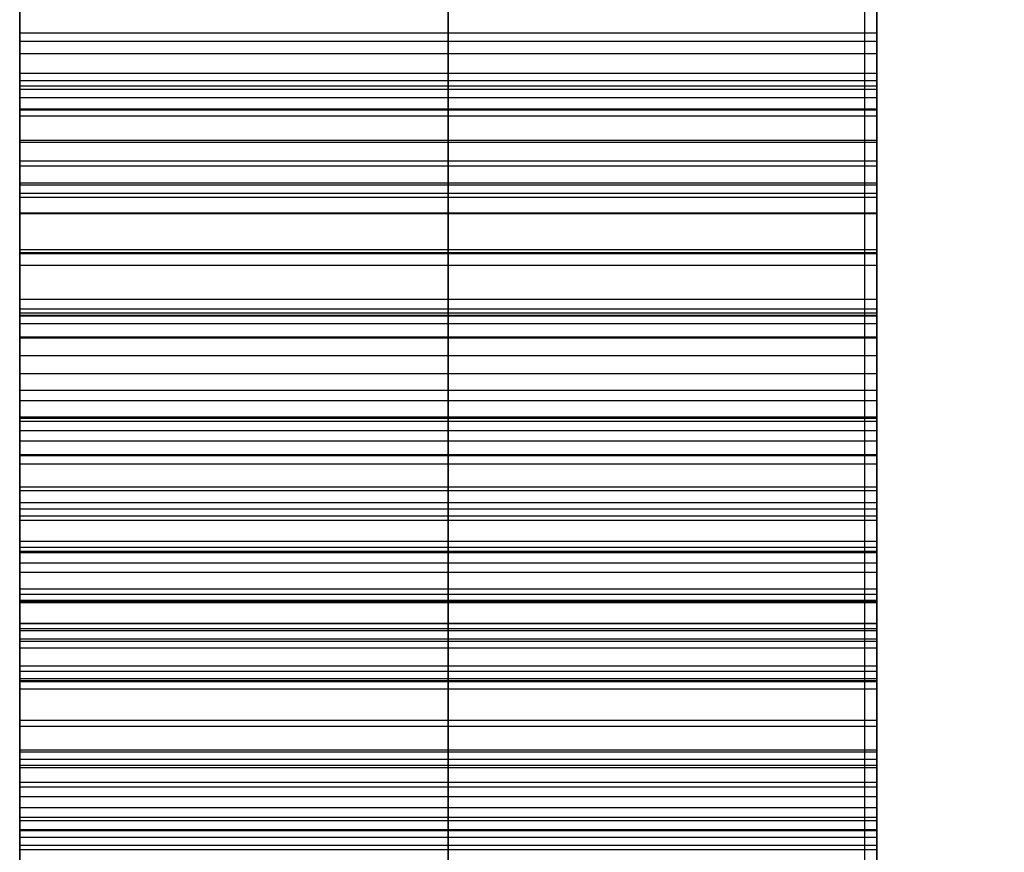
# Model space of a CAD drawing. Header units: millimetres. Extents: x -105 to 152, y -114 to 65.
# Tile 265 of 301: x 104.076 to 104.65, y -41.61 to -41.125. Entities that reach past the tile are written whole.
import ezdxf

# ---------------------------------------------------------------- set-up
doc = ezdxf.new("R2010")
doc.units = ezdxf.units.MM
doc.layers.add('Layer 01', color=7, linetype='Continuous', true_color=0x000000)

# ---------------------------------------------------------------- blocks, each defined once
blk = doc.blocks.new('Block 02')
at = {"layer": 'Layer 01'}
blk.add_line((104.57604, -44.66098, -25.34882), (104.57604, -28.86328, -25.34882), dxfattribs=at)
at = {"layer": 'Layer 01', "extrusion": (-1, 1.67332e-29, 9.6609e-30)}
blk.add_arc((0, 0, -104.57604), 56, 304.865756, 355.134244, dxfattribs=at)
at = {"layer": 'Layer 01', "extrusion": (-1, -3.07741e-15, 4.41699e-15)}
blk.add_arc((0, 0, -104.57604), 56, 37.471872, 55.134244, dxfattribs=at)
at = {"layer": 'Layer 01', "extrusion": (-1, 3.09204e-29, 9.24197e-30)}
for start, end in [(304.865756, 355.134244), (37.471872, 55.134244)]:
    blk.add_arc((0, 0, -104.57604), 56, start, end, dxfattribs=at)
at = {"layer": 'Layer 01'}
for points in [[(104.57604, -55.79819, -4.75), (104.57604, -46.9588, -4.75), (104.57604, -38.11941, -4.75)], [(104.56894, -40.07159, 4.63104), (104.56894, -47.93489, 4.63104), (104.56894, -55.79819, 4.63104)], [(104.57604, -40.0858, 33.37068), (104.57604, -42.60776, 33.37068), (104.57604, -45.12972, 33.37068)], [(104.07604, -41.13234, -33.13273), (104.32604, -41.13234, -33.13273), (104.57604, -41.13234, -33.13273)], [(104.07604, -41.1372, -32.93525), (104.32604, -41.1372, -32.93525), (104.57604, -41.1372, -32.93525)], [(104.07604, -41.1444, -29.14981), (104.32604, -41.1444, -29.14981), (104.57604, -41.1444, -29.14981)], [(104.07604, -41.15594, -28.88609), (104.32604, -41.15594, -28.88609), (104.57604, -41.15594, -28.88609)], [(104.07604, -41.1602, -29.17898), (104.32604, -41.1602, -29.17898), (104.57604, -41.1602, -29.17898)], [(104.07604, -41.16324, -30.54313), (104.32604, -41.16324, -30.54313), (104.57604, -41.16324, -30.54313)], [(104.07604, -41.16515, -32.94558), (104.32604, -41.16515, -32.94558), (104.57604, -41.16515, -32.94558)], [(104.07604, -41.17001, -31.85548), (104.32604, -41.17001, -31.85548), (104.57604, -41.17001, -31.85548)], [(104.07604, -41.1767, -33.11815), (104.32604, -41.1767, -33.11815), (104.57604, -41.1767, -33.11815)], [(104.07604, -41.17721, -30.3262), (104.32604, -41.17721, -30.3262), (104.57604, -41.17721, -30.3262)], [(104.07604, -41.18086, -29.20632), (104.32604, -41.18086, -29.20632), (104.57604, -41.18086, -29.20632)], [(104.07604, -41.19493, -32.94923), (104.32604, -41.19493, -32.94923), (104.57604, -41.19493, -32.94923)], [(104.07604, -41.19614, -31.49819), (104.32604, -41.19614, -31.49819), (104.57604, -41.19614, -31.49819)], [(104.07604, -41.20699, -29.23306), (104.32604, -41.20699, -29.23306), (104.57604, -41.20699, -29.23306)], [(104.07604, -41.21002, -28.88792), (104.32604, -41.21002, -28.88792), (104.57604, -41.21002, -28.88792)], [(104.07604, -41.21984, -33.09931), (104.32604, -41.21984, -33.09931), (104.57604, -41.21984, -33.09931)], [(104.07604, -41.22106, -31.91077), (104.32604, -41.22106, -31.91077), (104.57604, -41.22106, -31.91077)], [(104.07604, -41.22592, -32.94619), (104.32604, -41.22592, -32.94619), (104.57604, -41.22592, -32.94619)], [(104.07604, -41.22825, -30.53766), (104.32604, -41.22825, -30.53766), (104.57604, -41.22825, -30.53766)], [(104.07604, -41.23737, -30.33714), (104.32604, -41.23737, -30.33714), (104.57604, -41.23737, -30.33714)], [(104.57604, -41.23798, -29.25797), (104.32604, -41.23798, -29.25797), (104.07604, -41.23798, -29.25797)], [(104.07604, -41.25873, -32.93343), (104.32604, -41.25873, -32.93343), (104.57604, -41.25873, -32.93343)], [(104.07604, -41.26046, -29.27134), (104.32604, -41.26046, -29.27134), (104.57604, -41.26046, -29.27134)], [(104.07604, -41.26107, -28.89703), (104.32604, -41.26107, -28.89703), (104.57604, -41.26107, -28.89703)], [(104.07604, -41.26116, -33.07501), (104.32604, -41.26116, -33.07501), (104.57604, -41.26116, -33.07501)], [(104.07604, -41.26784, -31.96425), (104.32604, -41.26784, -31.96425), (104.57604, -41.26784, -31.96425)], [(104.07604, -41.2878, -29.28288), (104.32604, -41.2878, -29.28288), (104.57604, -41.2878, -29.28288)], [(104.07604, -41.29336, -32.90973), (104.32604, -41.29336, -32.90973), (104.57604, -41.29336, -32.90973)], [(104.07604, -41.2957, -30.5249), (104.32604, -41.2957, -30.5249), (104.57604, -41.2957, -30.5249)], [(104.07604, -41.29701, -31.61668), (104.32604, -41.29701, -31.61668), (104.57604, -41.29701, -31.61668)], [(104.07604, -41.29752, -30.34261), (104.32604, -41.29752, -30.34261), (104.57604, -41.29752, -30.34261)], [(104.07604, -41.30187, -33.04706), (104.32604, -41.30187, -33.04706), (104.57604, -41.30187, -33.04706)], [(104.07604, -41.30977, -32.01589), (104.32604, -41.30977, -32.01589), (104.57604, -41.30977, -32.01589)], [(104.07604, -41.31029, -28.91162), (104.32604, -41.31029, -28.91162), (104.57604, -41.31029, -28.91162)], [(104.07604, -41.32062, -29.29261), (104.32604, -41.32062, -29.29261), (104.57604, -41.32062, -29.29261)], [(104.07604, -41.33104, -32.8751), (104.32604, -41.33104, -32.8751), (104.57604, -41.33104, -32.8751)], [(104.07604, -41.34076, -33.01364), (104.32604, -41.34076, -33.01364), (104.57604, -41.34076, -33.01364)], [(104.07604, -41.34684, -32.06572), (104.32604, -41.34684, -32.06572), (104.57604, -41.34684, -32.06572)], [(104.07604, -41.35647, -28.93288), (104.32604, -41.35647, -28.93288), (104.57604, -41.35647, -28.93288)], [(104.07604, -41.35707, -30.342), (104.32604, -41.35707, -30.342), (104.57604, -41.35707, -30.342)], [(104.07604, -41.3589, -29.3005), (104.32604, -41.3589, -29.3005), (104.57604, -41.3589, -29.3005)], [(104.07604, -41.36437, -30.50484), (104.32604, -41.36437, -30.50484), (104.57604, -41.36437, -30.50484)], [(104.57604, -41.37053, -32.82892), (104.32604, -41.37053, -32.82892), (104.07604, -41.37053, -32.82892)], [(104.07604, -41.37843, -32.97596), (104.32604, -41.37843, -32.97596), (104.57604, -41.37843, -32.97596)], [(104.07604, -41.37904, -32.11433), (104.32604, -41.37904, -32.11433), (104.57604, -41.37904, -32.11433)], [(104.07604, -41.3839, -31.73517), (104.32604, -41.3839, -31.73517), (104.57604, -41.3839, -31.73517)], [(104.07604, -41.39718, -29.30172), (104.32604, -41.39718, -29.30172), (104.57604, -41.39718, -29.30172)], [(104.57604, -41.39961, -28.96023), (104.32604, -41.39961, -28.96023), (104.07604, -41.39961, -28.96023)], [(104.07604, -41.40639, -32.16051), (104.32604, -41.40639, -32.16051), (104.57604, -41.40639, -32.16051)], [(104.07604, -41.41003, -32.7724), (104.32604, -41.41003, -32.7724), (104.57604, -41.41003, -32.7724)], [(104.57604, -41.41428, -32.93343), (104.32604, -41.41428, -32.93343), (104.07604, -41.41428, -32.93343)], [(104.07604, -41.41662, -30.33288), (104.32604, -41.41662, -30.33288), (104.57604, -41.41662, -30.33288)], [(104.07604, -41.42887, -32.20487), (104.32604, -41.42887, -32.20487), (104.57604, -41.42887, -32.20487)], [(104.07604, -41.43242, -29.29261), (104.32604, -41.43242, -29.29261), (104.57604, -41.43242, -29.29261)], [(104.07604, -41.43485, -28.99), (104.32604, -41.43485, -28.99), (104.57604, -41.43485, -28.99)], [(104.07604, -41.43546, -30.47811), (104.32604, -41.43546, -30.47811), (104.57604, -41.43546, -30.47811)], [(104.07604, -41.44163, -32.71225), (104.32604, -41.44163, -32.71225), (104.57604, -41.44163, -32.71225)], [(104.07604, -41.4471, -32.24801), (104.32604, -41.4471, -32.24801), (104.57604, -41.4471, -32.24801)], [(104.07604, -41.45682, -31.85365), (104.32604, -41.45682, -31.85365), (104.57604, -41.45682, -31.85365)], [(104.07604, -41.45986, -32.28872), (104.32604, -41.45986, -32.28872), (104.57604, -41.45986, -32.28872)], [(104.07604, -41.46341, -29.27316), (104.32604, -41.46341, -29.27316), (104.57604, -41.46341, -29.27316)], [(104.07604, -41.46402, -29.02464), (104.32604, -41.46402, -29.02464), (104.57604, -41.46402, -29.02464)], [(104.07604, -41.46472, -32.64966), (104.32604, -41.46472, -32.64966), (104.57604, -41.46472, -32.64966)], [(104.07604, -41.47678, -30.31405), (104.32604, -41.47678, -30.31405), (104.57604, -41.47678, -30.31405)], [(104.07604, -41.47687, -32.36711), (104.32604, -41.47687, -32.36711), (104.57604, -41.47687, -32.36711)], [(104.07604, -41.47991, -32.58343), (104.32604, -41.47991, -32.58343), (104.57604, -41.47991, -32.58343)], [(104.07604, -41.48112, -32.83864), (104.32604, -41.48112, -32.83864), (104.57604, -41.48112, -32.83864)], [(104.07604, -41.48589, -29.06292), (104.32604, -41.48589, -29.06292), (104.57604, -41.48589, -29.06292)], [(104.07604, -41.48599, -32.44246), (104.32604, -41.48599, -32.44246), (104.57604, -41.48599, -32.44246)], [(104.07604, -41.4872, -32.51477), (104.32604, -41.4872, -32.51477), (104.57604, -41.4872, -32.51477)], [(104.57604, -41.49136, -29.24278), (104.32604, -41.49136, -29.24278), (104.07604, -41.49136, -29.24278)], [(104.07604, -41.50169, -29.10606), (104.32604, -41.50169, -29.10606), (104.57604, -41.50169, -29.10606)], [(104.07604, -41.50473, -29.21665), (104.32604, -41.50473, -29.21665), (104.57604, -41.50473, -29.21665)], [(104.07604, -41.50898, -30.44408), (104.32604, -41.50898, -30.44408), (104.57604, -41.50898, -30.44408)], [(104.07604, -41.5102, -29.14799), (104.32604, -41.5102, -29.14799), (104.57604, -41.5102, -29.14799)], [(104.07604, -41.51081, -29.18505), (104.32604, -41.51081, -29.18505), (104.57604, -41.51081, -29.18505)], [(104.07604, -41.51515, -31.97214), (104.32604, -41.51515, -31.97214), (104.57604, -41.51515, -31.97214)], [(104.07604, -41.53338, -32.74142), (104.32604, -41.53338, -32.74142), (104.57604, -41.53338, -32.74142)], [(104.07604, -41.53693, -30.28549), (104.32604, -41.53693, -30.28549), (104.57604, -41.53693, -30.28549)], [(104.07604, -41.55059, -28.03675), (104.32604, -41.55059, -28.03675), (104.57604, -41.55059, -28.03675)], [(104.07604, -41.55181, -27.96019), (104.32604, -41.55181, -27.96019), (104.57604, -41.55181, -27.96019)], [(104.07604, -41.55606, -28.11574), (104.32604, -41.55606, -28.11574), (104.57604, -41.55606, -28.11574)], [(104.07604, -41.55951, -32.09003), (104.32604, -41.55951, -32.09003), (104.57604, -41.55951, -32.09003)], [(104.07604, -41.56092, -27.88545), (104.32604, -41.56092, -27.88545), (104.57604, -41.56092, -27.88545)], [(104.07604, -41.56943, -28.19656), (104.32604, -41.56943, -28.19656), (104.57604, -41.56943, -28.19656)], [(104.07604, -41.57227, -32.64055), (104.32604, -41.57227, -32.64055), (104.57604, -41.57227, -32.64055)], [(104.07604, -41.57793, -27.81314), (104.32604, -41.57793, -27.81314), (104.57604, -41.57793, -27.81314)], [(104.07604, -41.58433, -30.40276), (104.32604, -41.58433, -30.40276), (104.57604, -41.58433, -30.40276)], [(104.07604, -41.58989, -32.20609), (104.32604, -41.58989, -32.20609), (104.57604, -41.58989, -32.20609)], [(104.07604, -41.59191, -28.27798), (104.32604, -41.59191, -28.27798), (104.57604, -41.59191, -28.27798)], [(104.07604, -41.59709, -30.24599), (104.32604, -41.59709, -30.24599), (104.57604, -41.59709, -30.24599)], [(104.07604, -41.59779, -32.53664), (104.32604, -41.59779, -32.53664), (104.57604, -41.59779, -32.53664)], [(104.07604, -41.60163, -27.74326), (104.32604, -41.60163, -27.74326), (104.57604, -41.60163, -27.74326)], [(104.07604, -41.6063, -32.31971), (104.32604, -41.6063, -32.31971), (104.57604, -41.6063, -32.31971)], [(104.07604, -41.60873, -32.4297), (104.32604, -41.60873, -32.4297), (104.57604, -41.60873, -32.4297)]]:
    blk.add_open_spline(points, degree=2, dxfattribs=at)
blk.add_rational_spline([(104.57604, -40.0858, 33.37068), (104.57604, -40.62332, 33.10191), (104.67889, -41.11992, 32.85361), (104.86894, -41.50001, 32.66357)], [1, 0.949253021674, 0.949253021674, 1], degree=3, dxfattribs=at)
for points, knots in [([(104.07604, -40.55074, -29.23245), (104.07604, -40.56526, -29.2132), (104.07604, -40.59388, -29.17529), (104.07604, -40.64069, -29.12273), (104.07604, -40.6908, -29.07617), (104.07604, -40.7426, -29.0336), (104.07604, -40.79748, -28.9967), (104.07604, -40.85471, -28.964), (104.07604, -40.91501, -28.93764), (104.07604, -40.97652, -28.91578), (104.07604, -41.03789, -28.89955), (104.07604, -41.09763, -28.88865), (104.07604, -41.15487, -28.88545), (104.07604, -41.20943, -28.88629), (104.07604, -41.26108, -28.89628), (104.07604, -41.31055, -28.91032), (104.07604, -41.35724, -28.93174), (104.07604, -41.38546, -28.95072), (104.07604, -41.39961, -28.96023)], [0, 0, 0, 0, 0.07368, 0.145142, 0.214779, 0.282556, 0.349864, 0.41667, 0.483738, 0.550701, 0.616022, 0.677597, 0.735908, 0.791037, 0.843862, 0.896162, 0.947961, 1, 1, 1, 1]), ([(104.32604, -40.55074, -29.23245), (104.32604, -40.56526, -29.2132), (104.32604, -40.59388, -29.17529), (104.32604, -40.64069, -29.12273), (104.32604, -40.6908, -29.07617), (104.32604, -40.7426, -29.0336), (104.32604, -40.79748, -28.9967), (104.32604, -40.85471, -28.964), (104.32604, -40.91501, -28.93764), (104.32604, -40.97652, -28.91578), (104.32604, -41.03789, -28.89955), (104.32604, -41.09763, -28.88865), (104.32604, -41.15487, -28.88545), (104.32604, -41.20943, -28.88629), (104.32604, -41.26108, -28.89628), (104.32604, -41.31055, -28.91032), (104.32604, -41.35724, -28.93174), (104.32604, -41.38546, -28.95072), (104.32604, -41.39961, -28.96023)], [0, 0, 0, 0, 0.07368, 0.145142, 0.214779, 0.282556, 0.349864, 0.41667, 0.483738, 0.550701, 0.616022, 0.677597, 0.735908, 0.791037, 0.843862, 0.896162, 0.947961, 1, 1, 1, 1]), ([(104.57604, -40.55074, -29.23245), (104.57604, -40.56526, -29.2132), (104.57604, -40.59388, -29.17529), (104.57604, -40.64069, -29.12273), (104.57604, -40.6908, -29.07617), (104.57604, -40.7426, -29.0336), (104.57604, -40.79748, -28.9967), (104.57604, -40.85471, -28.964), (104.57604, -40.91501, -28.93764), (104.57604, -40.97652, -28.91578), (104.57604, -41.03789, -28.89955), (104.57604, -41.09763, -28.88865), (104.57604, -41.15487, -28.88545), (104.57604, -41.20943, -28.88629), (104.57604, -41.26108, -28.89628), (104.57604, -41.31055, -28.91032), (104.57604, -41.35724, -28.93174), (104.57604, -41.38546, -28.95072), (104.57604, -41.39961, -28.96023)], [0, 0, 0, 0, 0.07368, 0.145142, 0.214779, 0.282556, 0.349864, 0.41667, 0.483738, 0.550701, 0.616022, 0.677597, 0.735908, 0.791037, 0.843862, 0.896162, 0.947961, 1, 1, 1, 1]), ([(104.07604, -40.676, -31.41676), (104.07604, -40.70443, -31.43936), (104.07604, -40.76001, -31.48352), (104.07604, -40.84021, -31.54979), (104.07604, -40.91561, -31.61416), (104.07604, -40.98613, -31.67673), (104.07604, -41.05182, -31.73747), (104.07604, -41.11283, -31.7966), (104.07604, -41.16905, -31.85385), (104.07604, -41.22031, -31.90956), (104.07604, -41.26722, -31.96279), (104.07604, -41.30918, -32.01448), (104.07604, -41.34662, -32.06433), (104.07604, -41.37855, -32.11281), (104.07604, -41.40631, -32.15906), (104.07604, -41.42886, -32.2038), (104.07604, -41.44743, -32.24641), (104.07604, -41.46391, -32.30061), (104.07604, -41.47774, -32.36551), (104.07604, -41.48714, -32.44116), (104.07604, -41.48879, -32.51374), (104.07604, -41.48126, -32.58328), (104.07604, -41.46627, -32.64969), (104.07604, -41.44274, -32.71317), (104.07604, -41.41137, -32.77367), (104.07604, -41.38421, -32.81041), (104.07604, -41.37053, -32.82892)], [-1, -1, -1, -1, -0.937974, -0.8787505, -0.8223137, -0.7686456, -0.7177251, -0.6695275, -0.6235346, -0.5806902, -0.5402368, -0.5023611, -0.4670039, -0.4338045, -0.4032484, -0.3749347, -0.348269, -0.3239779, -0.2783101, -0.2350986, -0.1939238, -0.1546107, -0.1159221, -0.0779407, -0.0392537, 0, 0, 0, 0]), ([(104.32604, -41.37053, -32.82892), (104.32604, -41.38421, -32.81041), (104.32604, -41.41137, -32.77367), (104.32604, -41.44274, -32.71317), (104.32604, -41.46627, -32.64969), (104.32604, -41.48126, -32.58328), (104.32604, -41.48879, -32.51374), (104.32604, -41.48714, -32.44116), (104.32604, -41.47774, -32.36551), (104.32604, -41.46391, -32.30061), (104.32604, -41.44743, -32.24641), (104.32604, -41.42886, -32.2038), (104.32604, -41.40631, -32.15906), (104.32604, -41.37855, -32.11281), (104.32604, -41.34662, -32.06433), (104.32604, -41.30918, -32.01448), (104.32604, -41.26722, -31.96279), (104.32604, -41.22031, -31.90956), (104.32604, -41.16905, -31.85385), (104.32604, -41.11283, -31.7966), (104.32604, -41.05182, -31.73747), (104.32604, -40.98613, -31.67673), (104.32604, -40.91561, -31.61416), (104.32604, -40.84021, -31.54979), (104.32604, -40.76001, -31.48352), (104.32604, -40.70443, -31.43936), (104.32604, -40.676, -31.41676)], [0, 0, 0, 0, 0.0392537, 0.0779407, 0.1159221, 0.1546107, 0.1939238, 0.2350986, 0.2783101, 0.3239779, 0.348269, 0.3749347, 0.4032484, 0.4338045, 0.4670039, 0.5023611, 0.5402368, 0.5806902, 0.6235346, 0.6695275, 0.7177251, 0.7686456, 0.8223137, 0.8787505, 0.937974, 1, 1, 1, 1]), ([(104.57604, -41.37053, -32.82892), (104.57604, -41.38421, -32.81041), (104.57604, -41.41137, -32.77367), (104.57604, -41.44274, -32.71317), (104.57604, -41.46627, -32.64969), (104.57604, -41.48126, -32.58328), (104.57604, -41.48879, -32.51374), (104.57604, -41.48714, -32.44116), (104.57604, -41.47774, -32.36551), (104.57604, -41.46391, -32.30061), (104.57604, -41.44743, -32.24641), (104.57604, -41.42886, -32.2038), (104.57604, -41.40631, -32.15906), (104.57604, -41.37855, -32.11281), (104.57604, -41.34662, -32.06433), (104.57604, -41.30918, -32.01448), (104.57604, -41.26722, -31.96279), (104.57604, -41.22031, -31.90956), (104.57604, -41.16905, -31.85385), (104.57604, -41.11283, -31.7966), (104.57604, -41.05182, -31.73747), (104.57604, -40.98613, -31.67673), (104.57604, -40.91561, -31.61416), (104.57604, -40.84021, -31.54979), (104.57604, -40.76001, -31.48352), (104.57604, -40.70443, -31.43936), (104.57604, -40.676, -31.41676)], [0, 0, 0, 0, 0.0392537, 0.0779407, 0.1159221, 0.1546107, 0.1939238, 0.2350986, 0.2783101, 0.3239779, 0.348269, 0.3749347, 0.4032484, 0.4338045, 0.4670039, 0.5023611, 0.5402368, 0.5806902, 0.6235346, 0.6695275, 0.7177251, 0.7686456, 0.8223137, 0.8787505, 0.937974, 1, 1, 1, 1]), ([(104.07604, -41.6615, -30.35415), (104.07604, -41.63598, -30.37069), (104.07604, -41.58641, -30.4028), (104.07604, -41.51085, -30.44414), (104.07604, -41.43741, -30.47839), (104.07604, -41.36604, -30.50516), (104.07604, -41.29693, -30.52586), (104.07604, -41.22953, -30.53857), (104.07604, -41.16414, -30.54447), (104.07604, -41.08134, -30.54133), (104.07604, -40.98306, -30.52707), (104.07604, -40.87241, -30.49674), (104.07604, -40.77035, -30.45402), (104.07604, -40.71002, -30.41444), (104.07604, -40.68016, -30.39486)], [0, 0, 0, 0, 0.086645, 0.168282, 0.245248, 0.317406, 0.385361, 0.450573, 0.512558, 0.572041, 0.686333, 0.79473, 0.898422, 1, 1, 1, 1]), ([(104.32604, -41.6615, -30.35415), (104.32604, -41.63598, -30.37069), (104.32604, -41.58641, -30.4028), (104.32604, -41.51085, -30.44414), (104.32604, -41.43741, -30.47839), (104.32604, -41.36604, -30.50516), (104.32604, -41.29693, -30.52586), (104.32604, -41.22953, -30.53857), (104.32604, -41.16414, -30.54447), (104.32604, -41.08134, -30.54133), (104.32604, -40.98306, -30.52707), (104.32604, -40.87241, -30.49674), (104.32604, -40.77035, -30.45402), (104.32604, -40.71002, -30.41444), (104.32604, -40.68016, -30.39486)], [0, 0, 0, 0, 0.086645, 0.168282, 0.245248, 0.317406, 0.385361, 0.450573, 0.512558, 0.572041, 0.686333, 0.79473, 0.898422, 1, 1, 1, 1]), ([(104.57604, -41.6615, -30.35415), (104.57604, -41.63598, -30.37069), (104.57604, -41.58641, -30.4028), (104.57604, -41.51085, -30.44414), (104.57604, -41.43741, -30.47839), (104.57604, -41.36604, -30.50516), (104.57604, -41.29693, -30.52586), (104.57604, -41.22953, -30.53857), (104.57604, -41.16414, -30.54447), (104.57604, -41.08134, -30.54133), (104.57604, -40.98306, -30.52707), (104.57604, -40.87241, -30.49674), (104.57604, -40.77035, -30.45402), (104.57604, -40.71002, -30.41444), (104.57604, -40.68016, -30.39486)], [0, 0, 0, 0, 0.086645, 0.168282, 0.245248, 0.317406, 0.385361, 0.450573, 0.512558, 0.572041, 0.686333, 0.79473, 0.898422, 1, 1, 1, 1]), ([(104.07604, -41.41428, -32.93343), (104.07604, -41.4374, -32.90238), (104.07604, -41.48251, -32.84179), (104.07604, -41.53507, -32.74298), (104.07604, -41.57427, -32.6416), (104.07604, -41.60044, -32.53692), (104.07604, -41.61091, -32.42893), (104.07604, -41.6085, -32.31793), (104.07604, -41.59169, -32.20395), (104.07604, -41.56093, -32.08747), (104.07604, -41.51624, -31.96945), (104.07604, -41.4576, -31.85052), (104.07604, -41.38401, -31.73194), (104.07604, -41.29662, -31.6133), (104.07604, -41.19533, -31.49448), (104.07604, -41.07913, -31.37631), (104.07604, -40.94981, -31.25666), (104.07604, -40.85572, -31.18066), (104.07604, -40.80725, -31.1415)], [-1, -1, -1, -1, -0.945331, -0.893307, -0.842354, -0.791924, -0.741255, -0.689403, -0.635291, -0.578746, -0.519381, -0.457132, -0.391556, -0.3223, -0.248957, -0.170982, -0.088081, 0, 0, 0, 0]), ([(104.32604, -40.80725, -31.1415), (104.32604, -40.85572, -31.18066), (104.32604, -40.94981, -31.25666), (104.32604, -41.07913, -31.37631), (104.32604, -41.19533, -31.49448), (104.32604, -41.29662, -31.6133), (104.32604, -41.38401, -31.73194), (104.32604, -41.4576, -31.85052), (104.32604, -41.51624, -31.96945), (104.32604, -41.56093, -32.08747), (104.32604, -41.59169, -32.20395), (104.32604, -41.6085, -32.31793), (104.32604, -41.61091, -32.42893), (104.32604, -41.60044, -32.53692), (104.32604, -41.57427, -32.6416), (104.32604, -41.53507, -32.74298), (104.32604, -41.48251, -32.84179), (104.32604, -41.4374, -32.90238), (104.32604, -41.41428, -32.93343)], [0, 0, 0, 0, 0.088081, 0.170982, 0.248957, 0.3223, 0.391556, 0.457132, 0.519381, 0.578746, 0.635291, 0.689403, 0.741255, 0.791924, 0.842354, 0.893307, 0.945331, 1, 1, 1, 1]), ([(104.57604, -40.80725, -31.1415), (104.57604, -40.85572, -31.18066), (104.57604, -40.94981, -31.25666), (104.57604, -41.07913, -31.37631), (104.57604, -41.19533, -31.49448), (104.57604, -41.29662, -31.6133), (104.57604, -41.38401, -31.73194), (104.57604, -41.4576, -31.85052), (104.57604, -41.51624, -31.96945), (104.57604, -41.56093, -32.08747), (104.57604, -41.59169, -32.20395), (104.57604, -41.6085, -32.31793), (104.57604, -41.61091, -32.42893), (104.57604, -41.60044, -32.53692), (104.57604, -41.57427, -32.6416), (104.57604, -41.53507, -32.74298), (104.57604, -41.48251, -32.84179), (104.57604, -41.4374, -32.90238), (104.57604, -41.41428, -32.93343)], [0, 0, 0, 0, 0.088081, 0.170982, 0.248957, 0.3223, 0.391556, 0.457132, 0.519381, 0.578746, 0.635291, 0.689403, 0.741255, 0.791924, 0.842354, 0.893307, 0.945331, 1, 1, 1, 1]), ([(104.07604, -40.82366, -33.11207), (104.07604, -40.83827, -33.12106), (104.07604, -40.87, -33.14057), (104.07604, -40.93133, -33.15219), (104.07604, -41.00452, -33.15292), (104.07604, -41.07328, -33.14551), (104.07604, -41.13245, -33.13378), (104.07604, -41.177, -33.11862), (104.07604, -41.22066, -33.10027), (104.07604, -41.2617, -33.07496), (104.07604, -41.3031, -33.04763), (104.07604, -41.34155, -33.01349), (104.07604, -41.37973, -32.97609), (104.07604, -41.4026, -32.94785), (104.07604, -41.41428, -32.93343)], [-1, -1, -1, -1, -0.923611, -0.834173, -0.725167, -0.595499, -0.52497, -0.455188, -0.384835, -0.313192, -0.23939, -0.162759, -0.083135, 0, 0, 0, 0]), ([(104.32604, -41.41428, -32.93343), (104.32604, -41.4026, -32.94785), (104.32604, -41.37973, -32.97609), (104.32604, -41.34155, -33.01349), (104.32604, -41.3031, -33.04763), (104.32604, -41.2617, -33.07496), (104.32604, -41.22066, -33.10027), (104.32604, -41.177, -33.11862), (104.32604, -41.13245, -33.13378), (104.32604, -41.07328, -33.14551), (104.32604, -41.00452, -33.15292), (104.32604, -40.93133, -33.15219), (104.32604, -40.87, -33.14057), (104.32604, -40.83827, -33.12106), (104.32604, -40.82366, -33.11207)], [0, 0, 0, 0, 0.083135, 0.162759, 0.23939, 0.313192, 0.384835, 0.455188, 0.52497, 0.595499, 0.725167, 0.834173, 0.923611, 1, 1, 1, 1]), ([(104.57604, -41.41428, -32.93343), (104.57604, -41.4026, -32.94785), (104.57604, -41.37973, -32.97609), (104.57604, -41.34155, -33.01349), (104.57604, -41.3031, -33.04763), (104.57604, -41.2617, -33.07496), (104.57604, -41.22066, -33.10027), (104.57604, -41.177, -33.11862), (104.57604, -41.13245, -33.13378), (104.57604, -41.07328, -33.14551), (104.57604, -41.00452, -33.15292), (104.57604, -40.93133, -33.15219), (104.57604, -40.87, -33.14057), (104.57604, -40.83827, -33.12106), (104.57604, -40.82366, -33.11207)], [0, 0, 0, 0, 0.083135, 0.162759, 0.23939, 0.313192, 0.384835, 0.455188, 0.52497, 0.595499, 0.725167, 0.834173, 0.923611, 1, 1, 1, 1]), ([(104.07604, -40.874, -30.17976), (104.07604, -40.89405, -30.19384), (104.07604, -40.93327, -30.22139), (104.07604, -40.9943, -30.2566), (104.07604, -41.05516, -30.28611), (104.07604, -41.1161, -30.30897), (104.07604, -41.17642, -30.3273), (104.07604, -41.23703, -30.33791), (104.07604, -41.29718, -30.34353), (104.07604, -41.3574, -30.34349), (104.07604, -41.41791, -30.33424), (104.07604, -41.47841, -30.31495), (104.07604, -41.53938, -30.28613), (104.07604, -41.59916, -30.24575), (104.07604, -41.66013, -30.19673), (104.07604, -41.72035, -30.13678), (104.07604, -41.78134, -30.06741), (104.07604, -41.81964, -30.01618), (104.07604, -41.83954, -29.98957)], [0, 0, 0, 0, 0.064686, 0.126523, 0.185856, 0.243079, 0.29826, 0.352084, 0.405258, 0.457681, 0.510713, 0.566204, 0.624824, 0.688174, 0.756259, 0.831153, 0.912269, 1, 1, 1, 1]), ([(104.32604, -40.874, -30.17976), (104.32604, -40.89405, -30.19384), (104.32604, -40.93327, -30.22139), (104.32604, -40.9943, -30.2566), (104.32604, -41.05516, -30.28611), (104.32604, -41.1161, -30.30897), (104.32604, -41.17642, -30.3273), (104.32604, -41.23703, -30.33791), (104.32604, -41.29718, -30.34353), (104.32604, -41.3574, -30.34349), (104.32604, -41.41791, -30.33424), (104.32604, -41.47841, -30.31495), (104.32604, -41.53938, -30.28613), (104.32604, -41.59916, -30.24575), (104.32604, -41.66013, -30.19673), (104.32604, -41.72035, -30.13678), (104.32604, -41.78134, -30.06741), (104.32604, -41.81964, -30.01618), (104.32604, -41.83954, -29.98957)], [0, 0, 0, 0, 0.064686, 0.126523, 0.185856, 0.243079, 0.29826, 0.352084, 0.405258, 0.457681, 0.510713, 0.566204, 0.624824, 0.688174, 0.756259, 0.831153, 0.912269, 1, 1, 1, 1]), ([(104.57604, -40.874, -30.17976), (104.57604, -40.89405, -30.19384), (104.57604, -40.93327, -30.22139), (104.57604, -40.9943, -30.2566), (104.57604, -41.05516, -30.28611), (104.57604, -41.1161, -30.30897), (104.57604, -41.17642, -30.3273), (104.57604, -41.23703, -30.33791), (104.57604, -41.29718, -30.34353), (104.57604, -41.3574, -30.34349), (104.57604, -41.41791, -30.33424), (104.57604, -41.47841, -30.31495), (104.57604, -41.53938, -30.28613), (104.57604, -41.59916, -30.24575), (104.57604, -41.66013, -30.19673), (104.57604, -41.72035, -30.13678), (104.57604, -41.78134, -30.06741), (104.57604, -41.81964, -30.01618), (104.57604, -41.83954, -29.98957)], [0, 0, 0, 0, 0.064686, 0.126523, 0.185856, 0.243079, 0.29826, 0.352084, 0.405258, 0.457681, 0.510713, 0.566204, 0.624824, 0.688174, 0.756259, 0.831153, 0.912269, 1, 1, 1, 1]), ([(104.07604, -41.23798, -29.25797), (104.07604, -41.22742, -29.24993), (104.07604, -41.20693, -29.23432), (104.07604, -41.18109, -29.20753), (104.07604, -41.15943, -29.17986), (104.07604, -41.14032, -29.14175), (104.07604, -41.11853, -29.09738), (104.07604, -41.09014, -29.07219), (104.07604, -41.07695, -29.06049)], [0, 0, 0, 0, 0.154444, 0.299648, 0.432764, 0.561605, 0.796393, 1, 1, 1, 1]), ([(104.32604, -41.23798, -29.25797), (104.32604, -41.22742, -29.24993), (104.32604, -41.20693, -29.23432), (104.32604, -41.18109, -29.20753), (104.32604, -41.15943, -29.17986), (104.32604, -41.14032, -29.14175), (104.32604, -41.11853, -29.09738), (104.32604, -41.09014, -29.07219), (104.32604, -41.07695, -29.06049)], [0, 0, 0, 0, 0.154444, 0.299648, 0.432764, 0.561605, 0.796393, 1, 1, 1, 1]), ([(104.57604, -41.23798, -29.25797), (104.57604, -41.22742, -29.24993), (104.57604, -41.20693, -29.23432), (104.57604, -41.18109, -29.20753), (104.57604, -41.15943, -29.17986), (104.57604, -41.14032, -29.14175), (104.57604, -41.11853, -29.09738), (104.57604, -41.09014, -29.07219), (104.57604, -41.07695, -29.06049)], [0, 0, 0, 0, 0.154444, 0.299648, 0.432764, 0.561605, 0.796393, 1, 1, 1, 1]), ([(104.07604, -41.37053, -32.82892), (104.07604, -41.35777, -32.84468), (104.07604, -41.33425, -32.87371), (104.07604, -41.29633, -32.90849), (104.07604, -41.26151, -32.93365), (104.07604, -41.22762, -32.94754), (104.07604, -41.19527, -32.95025), (104.07604, -41.16497, -32.94676), (104.07604, -41.13598, -32.93613), (104.07604, -41.11914, -32.92432), (104.07604, -41.11047, -32.91824)], [-1, -1, -1, -1, -0.805072, -0.640911, -0.50629, -0.393355, -0.29347, -0.197247, -0.101657, 0, 0, 0, 0]), ([(104.32604, -41.11047, -32.91824), (104.32604, -41.11914, -32.92432), (104.32604, -41.13598, -32.93613), (104.32604, -41.16497, -32.94676), (104.32604, -41.19527, -32.95025), (104.32604, -41.22762, -32.94754), (104.32604, -41.26151, -32.93365), (104.32604, -41.29633, -32.90849), (104.32604, -41.33425, -32.87371), (104.32604, -41.35777, -32.84468), (104.32604, -41.37053, -32.82892)], [0, 0, 0, 0, 0.101657, 0.197247, 0.29347, 0.393355, 0.50629, 0.640911, 0.805072, 1, 1, 1, 1]), ([(104.57604, -41.11047, -32.91824), (104.57604, -41.11914, -32.92432), (104.57604, -41.13598, -32.93613), (104.57604, -41.16497, -32.94676), (104.57604, -41.19527, -32.95025), (104.57604, -41.22762, -32.94754), (104.57604, -41.26151, -32.93365), (104.57604, -41.29633, -32.90849), (104.57604, -41.33425, -32.87371), (104.57604, -41.35777, -32.84468), (104.57604, -41.37053, -32.82892)], [0, 0, 0, 0, 0.101657, 0.197247, 0.29347, 0.393355, 0.50629, 0.640911, 0.805072, 1, 1, 1, 1]), ([(104.07604, -41.49136, -29.24278), (104.07604, -41.48259, -29.25347), (104.07604, -41.46604, -29.27365), (104.07604, -41.43322, -29.29435), (104.07604, -41.3967, -29.30372), (104.07604, -41.35843, -29.30151), (104.07604, -41.3221, -29.29334), (104.07604, -41.28907, -29.28392), (104.07604, -41.2611, -29.27262), (104.07604, -41.24535, -29.26264), (104.07604, -41.23798, -29.25797)], [0, 0, 0, 0, 0.146542, 0.276404, 0.405619, 0.541572, 0.680319, 0.801796, 0.907153, 1, 1, 1, 1]), ([(104.32604, -41.49136, -29.24278), (104.32604, -41.48259, -29.25347), (104.32604, -41.46604, -29.27365), (104.32604, -41.43322, -29.29435), (104.32604, -41.3967, -29.30372), (104.32604, -41.35843, -29.30151), (104.32604, -41.3221, -29.29334), (104.32604, -41.28907, -29.28392), (104.32604, -41.2611, -29.27262), (104.32604, -41.24535, -29.26264), (104.32604, -41.23798, -29.25797)], [0, 0, 0, 0, 0.146542, 0.276404, 0.405619, 0.541572, 0.680319, 0.801796, 0.907153, 1, 1, 1, 1]), ([(104.57604, -41.49136, -29.24278), (104.57604, -41.48259, -29.25347), (104.57604, -41.46604, -29.27365), (104.57604, -41.43322, -29.29435), (104.57604, -41.3967, -29.30372), (104.57604, -41.35843, -29.30151), (104.57604, -41.3221, -29.29334), (104.57604, -41.28907, -29.28392), (104.57604, -41.2611, -29.27262), (104.57604, -41.24535, -29.26264), (104.57604, -41.23798, -29.25797)], [0, 0, 0, 0, 0.146542, 0.276404, 0.405619, 0.541572, 0.680319, 0.801796, 0.907153, 1, 1, 1, 1]), ([(104.07604, -41.39961, -28.96023), (104.07604, -41.41172, -28.96975), (104.07604, -41.43573, -28.98863), (104.07604, -41.46489, -29.02357), (104.07604, -41.48735, -29.06294), (104.07604, -41.50231, -29.10476), (104.07604, -41.51131, -29.14597), (104.07604, -41.51189, -29.18338), (104.07604, -41.5069, -29.21648), (104.07604, -41.49638, -29.23429), (104.07604, -41.49136, -29.24278)], [0, 0, 0, 0, 0.142913, 0.283174, 0.419749, 0.562066, 0.694586, 0.809417, 0.909086, 1, 1, 1, 1]), ([(104.32604, -41.39961, -28.96023), (104.32604, -41.41172, -28.96975), (104.32604, -41.43573, -28.98863), (104.32604, -41.46489, -29.02357), (104.32604, -41.48735, -29.06294), (104.32604, -41.50231, -29.10476), (104.32604, -41.51131, -29.14597), (104.32604, -41.51189, -29.18338), (104.32604, -41.5069, -29.21648), (104.32604, -41.49638, -29.23429), (104.32604, -41.49136, -29.24278)], [0, 0, 0, 0, 0.142913, 0.283174, 0.419749, 0.562066, 0.694586, 0.809417, 0.909086, 1, 1, 1, 1]), ([(104.57604, -41.39961, -28.96023), (104.57604, -41.41172, -28.96975), (104.57604, -41.43573, -28.98863), (104.57604, -41.46489, -29.02357), (104.57604, -41.48735, -29.06294), (104.57604, -41.50231, -29.10476), (104.57604, -41.51131, -29.14597), (104.57604, -41.51189, -29.18338), (104.57604, -41.5069, -29.21648), (104.57604, -41.49638, -29.23429), (104.57604, -41.49136, -29.24278)], [0, 0, 0, 0, 0.142913, 0.283174, 0.419749, 0.562066, 0.694586, 0.809417, 0.909086, 1, 1, 1, 1]), ([(104.07604, -41.67212, -27.60958), (104.07604, -41.6587, -27.6312), (104.07604, -41.63207, -27.67408), (104.07604, -41.60052, -27.74239), (104.07604, -41.57684, -27.813), (104.07604, -41.55945, -27.88552), (104.07604, -41.55038, -27.96054), (104.07604, -41.54964, -28.03765), (104.07604, -41.55485, -28.1168), (104.07604, -41.56824, -28.19768), (104.07604, -41.59025, -28.27892), (104.07604, -41.62373, -28.35885), (104.07604, -41.66767, -28.43667), (104.07604, -41.72259, -28.51258), (104.07604, -41.78788, -28.58685), (104.07604, -41.86435, -28.65891), (104.07604, -41.95084, -28.72991), (104.07604, -42.01427, -28.77329), (104.07604, -42.04703, -28.79569)], [-1, -1, -1, -1, -0.9454446, -0.8917827, -0.8390115, -0.7858855, -0.7320374, -0.6772747, -0.6206454, -0.5620622, -0.5016508, -0.4404767, -0.3766555, -0.3103256, -0.239806, -0.1648052, -0.0851236, 0, 0, 0, 0]), ([(104.32604, -42.04703, -28.79569), (104.32604, -42.01427, -28.77329), (104.32604, -41.95084, -28.72991), (104.32604, -41.86435, -28.65891), (104.32604, -41.78788, -28.58685), (104.32604, -41.72259, -28.51258), (104.32604, -41.66767, -28.43667), (104.32604, -41.62373, -28.35885), (104.32604, -41.59025, -28.27892), (104.32604, -41.56824, -28.19768), (104.32604, -41.55485, -28.1168), (104.32604, -41.54964, -28.03765), (104.32604, -41.55038, -27.96054), (104.32604, -41.55945, -27.88552), (104.32604, -41.57684, -27.813), (104.32604, -41.60052, -27.74239), (104.32604, -41.63207, -27.67408), (104.32604, -41.6587, -27.6312), (104.32604, -41.67212, -27.60958)], [0, 0, 0, 0, 0.0851236, 0.1648052, 0.239806, 0.3103256, 0.3766555, 0.4404767, 0.5016508, 0.5620622, 0.6206454, 0.6772747, 0.7320374, 0.7858855, 0.8390115, 0.8917827, 0.9454446, 1, 1, 1, 1]), ([(104.57604, -42.04703, -28.79569), (104.57604, -42.01427, -28.77329), (104.57604, -41.95084, -28.72991), (104.57604, -41.86435, -28.65891), (104.57604, -41.78788, -28.58685), (104.57604, -41.72259, -28.51258), (104.57604, -41.66767, -28.43667), (104.57604, -41.62373, -28.35885), (104.57604, -41.59025, -28.27892), (104.57604, -41.56824, -28.19768), (104.57604, -41.55485, -28.1168), (104.57604, -41.54964, -28.03765), (104.57604, -41.55038, -27.96054), (104.57604, -41.55945, -27.88552), (104.57604, -41.57684, -27.813), (104.57604, -41.60052, -27.74239), (104.57604, -41.63207, -27.67408), (104.57604, -41.6587, -27.6312), (104.57604, -41.67212, -27.60958)], [0, 0, 0, 0, 0.0851236, 0.1648052, 0.239806, 0.3103256, 0.3766555, 0.4404767, 0.5016508, 0.5620622, 0.6206454, 0.6772747, 0.7320374, 0.7858855, 0.8390115, 0.8917827, 0.9454446, 1, 1, 1, 1])]:
    blk.add_open_spline(points, degree=3, knots=knots, dxfattribs=at)

msp = doc.modelspace()

# ---------------------------------------------------------------- block references
at = {"layer": 'Layer 01'}
msp.add_blockref('Block 02', (0, 0), dxfattribs=at)

doc.saveas('drawing.dxf')
